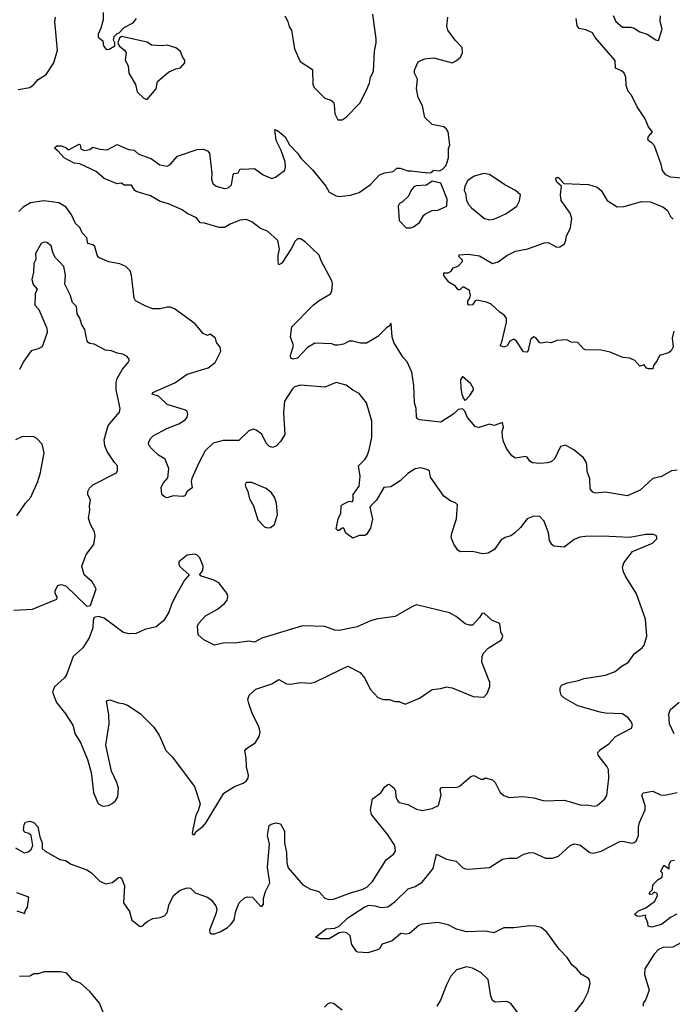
# Model space of a CAD drawing. Extents: x 2133461 to 2293071, y 753526 to 916327.
# Tile 382 of 459: x 2249625 to 2254181, y 857967 to 864837. Entities that reach past the tile are written whole.
import ezdxf

# ---------------------------------------------------------------- set-up
doc = ezdxf.new("R2010")
doc.units = 0

msp = doc.modelspace()

# ---------------------------------------------------------------- linework, layer by layer
at = {"layer": '0CON10XD'}
for points in [[(2249615, 864350), (2249695, 864364.5), (2249725, 864385.7), (2249755, 864419.4), (2249809.2, 864455), (2249863.3, 864535), (2249889.4, 864625), (2249870, 864825), (2249876, 864855)], [(2250208, 864888), (2250207.1, 864835), (2250192.3, 864777.7), (2250173.8, 864735), (2250173.8, 864715), (2250205, 864690), (2250211.2, 864655), (2250225, 864636.7), (2250235, 864630), (2250249.3, 864630.7), (2250290, 864655), (2250290, 864675), (2250280, 864695), (2250285, 864720), (2250305, 864740), (2250320, 864745), (2250355, 864782.5), (2250417.5, 864815), (2250440, 864845)], [(2251475.7, 864865), (2251496, 864825), (2251506.4, 864786.4), (2251522.5, 864765), (2251544, 864634), (2251582.5, 864545), (2251669.7, 864489.7), (2251672.5, 864385), (2251681.2, 864365), (2251755, 864290), (2251797.5, 864275), (2251815, 864262.5), (2251821.2, 864245), (2251825, 864180), (2251845, 864137.5), (2251875, 864138.8), (2251905, 864156), (2252000, 864255), (2252040.8, 864335), (2252066, 864395), (2252073.6, 864436.4), (2252094.2, 864475), (2252102.1, 864617.9), (2252114.2, 864675), (2252114.2, 864704.2), (2252090, 864875)], [(2252358.3, 863781.7), (2252475, 863767.5), (2252495, 863770), (2252515, 863787.5), (2252555, 863782.5), (2252575, 863792.5), (2252597.5, 863815), (2252607.5, 863835), (2252617.7, 863872.3), (2252618, 863935), (2252627.5, 863965), (2252615.7, 864055), (2252604.2, 864074.2), (2252585, 864088.8), (2252505, 864106.7), (2252453.3, 864155), (2252435.8, 864235), (2252405.7, 864295), (2252394.2, 864355.8), (2252403, 864423), (2252382, 864465), (2252380.8, 864485), (2252407.3, 864542.7), (2252450, 864565), (2252515, 864571.2), (2252644.2, 864535.8), (2252675, 864552), (2252701.2, 864575), (2252716, 864605), (2252714.1, 864644.1), (2252665, 864693.3), (2252613.8, 864765), (2252606.7, 864795), (2252613.3, 864855)], [(2254245, 863730.6), (2254168.3, 863738.3), (2254135, 863755.7), (2254112.2, 863785), (2254102.7, 863827.3), (2254056.4, 863956.4), (2254037.9, 863977.9), (2254015, 863991.2), (2254008.8, 864005), (2254015, 864022.5), (2254042.5, 864055), (2254015, 864090), (2253990, 864145), (2253935, 864230), (2253895, 864310), (2253872.5, 864335), (2253858.3, 864378.3), (2253856.2, 864435), (2253844.1, 864464.1), (2253825, 864481.2), (2253785, 864500), (2253782.5, 864552.5), (2253643, 864713), (2253624.3, 864744.3), (2253577, 864767), (2253530, 864775), (2253516.7, 864795), (2253510, 864845)], [(2253767, 864867), (2253786.2, 864825), (2253832.5, 864785), (2253890, 864785)], [(2253890, 864785), (2253915, 864778), (2253955, 864751.4), (2254005.6, 864735.6), (2254065, 864697.5), (2254085, 864692.5), (2254109.7, 864770.3), (2254096, 864825), (2254098, 864865)], [(2250515, 864280), (2250576.7, 864355), (2250587.5, 864405), (2250665, 864470), (2250715, 864493.3), (2250748.3, 864501.7), (2250777.5, 864535), (2250777.5, 864555), (2250763.3, 864573.3), (2250747.5, 864615), (2250715, 864641.2), (2250655, 864658.8), (2250615, 864653.8), (2250545, 864660), (2250515, 864680), (2250335, 864720), (2250321.7, 864708.3), (2250310, 864675), (2250320, 864655), (2250357.5, 864625), (2250367.5, 864605), (2250362.5, 864555), (2250382.5, 864515), (2250386.7, 864465), (2250433.3, 864385), (2250444.2, 864334.2), (2250495, 864287.5), (2250515, 864280)], [(2254215, 861693.8), (2254175, 861690), (2254105, 861649.2), (2254044.4, 861635.6), (2253955.5, 861554.5), (2253865, 861514.3), (2253715, 861540), (2253645, 861534.2), (2253625, 861540), (2253606.2, 861565), (2253605.8, 861634.2), (2253586.9, 861685), (2253584.3, 861734.3), (2253576, 861755), (2253559.5, 861779.5), (2253492.5, 861835), (2253435, 861867.5), (2253400.7, 861859.3), (2253360, 861775), (2253335, 861753.3), (2253310, 861745), (2253255, 861740), (2253205, 861746.2), (2253186.1, 861756.1), (2253167.5, 861785), (2253155, 861790), (2253085, 861776.7), (2253060, 861795), (2253024, 861845), (2253001.4, 861895), (2252994.1, 861925.9), (2252993.8, 861965), (2253002, 861995), (2252995, 862027.5), (2252936.4, 862006.4), (2252905, 862015.7), (2252829.3, 861990.7), (2252805.9, 861995.9), (2252751.2, 862061.2), (2252731.2, 862105), (2252715, 862122.5), (2252685, 862117.5), (2252655, 862086.7), (2252565, 862030), (2252415, 862046.2), (2252402.3, 862052.3), (2252394, 862065), (2252392.9, 862125), (2252381.4, 862165), (2252376.7, 862285), (2252362.7, 862377.3), (2252329.7, 862449.7), (2252301.3, 862481.3), (2252237.5, 862585), (2252224, 862625), (2252218.3, 862718.3), (2252210, 862715), (2252208.3, 862701.7), (2252185, 862687.5), (2252124.3, 862625.7), (2252045, 862581.2), (2252005, 862579.2), (2251947.5, 862595), (2251925, 862594.3), (2251885, 862574.3), (2251845, 862566.2), (2251825, 862566.7), (2251805, 862576), (2251685, 862580), (2251635, 862550), (2251565, 862476), (2251535, 862468), (2251517.5, 862475), (2251516.2, 862495), (2251535.8, 862565), (2251516, 862625), (2251525.8, 862695), (2251675, 862846.7), (2251715, 862878.5), (2251795.4, 862924.6), (2251804.4, 862945.6), (2251809.5, 862995), (2251804.4, 863015), (2251729.2, 863155), (2251716, 863195), (2251618.3, 863288.3), (2251585, 863308), (2251565, 863308), (2251547, 863293), (2251521.2, 863238.8), (2251455, 863137.5), (2251435, 863127.5), (2251428.8, 863145), (2251430, 863195), (2251439.2, 863235), (2251426.8, 863296.8), (2251355, 863360.6), (2251305, 863380), (2251245, 863426.7), (2251205, 863441.9), (2251165, 863439.4), (2251098.1, 863411.9), (2251055, 863386.2), (2251018.3, 863388.3), (2250915, 863418), (2250885, 863418.8), (2250860, 863455), (2250793.3, 863485), (2250760.3, 863510.3), (2250665, 863551.2), (2250605, 863569.2), (2250537.3, 863607.3), (2250439.3, 863639.3), (2250427, 863647), (2250405, 863682.5), (2250353.6, 863683.6), (2250335, 863697.5), (2250305, 863692.5), (2250215, 863728), (2250158.3, 863778.3), (2250045, 863830.8), (2250005, 863837.1), (2249935, 863872.5), (2249892, 863922), (2249873.3, 863935), (2249870, 863945), (2249883.9, 863956.1), (2249915, 863957.5), (2249947.5, 863945), (2249965, 863930), (2250039.3, 863969.3), (2250046.7, 863965), (2250052.5, 863935), (2250075, 863923.3), (2250115, 863932.5), (2250135, 863947.5), (2250185, 863934.2), (2250235, 863929.2), (2250305, 863965.7), (2250385, 863930.6), (2250425, 863925.6), (2250451.7, 863901.7), (2250545, 863866), (2250602.5, 863825), (2250655, 863816), (2250675, 863826.2), (2250727.5, 863885), (2250865, 863930.8), (2250905, 863932.9), (2250935, 863922.5), (2250950, 863905), (2250965.6, 863765.6), (2250964.4, 863725), (2250973.3, 863695), (2250996.2, 863675), (2251055, 863658.5), (2251081.2, 863665), (2251102.9, 863685), (2251115.8, 863754.2), (2251123.3, 863765), (2251151.2, 863768.8), (2251165, 863796), (2251184.4, 863794.4), (2251265, 863799.2), (2251325, 863755.5), (2251385, 863729.4), (2251411.7, 863738.3), (2251474.3, 863785.7), (2251481.2, 863808.8), (2251478.6, 863845), (2251451.4, 863925), (2251415.6, 863995), (2251405, 864070), (2251425, 864063.3), (2251478.7, 864018.7), (2251508.1, 863965), (2251565.3, 863905.3), (2251589.3, 863869.3), (2251670, 863790), (2251761.9, 863675), (2251784.7, 863634.7), (2251835, 863608.1), (2251855, 863604.4), (2251935, 863613.5), (2251995, 863631.9), (2252075, 863688), (2252137.5, 863755), (2252175, 863768.8), (2252231.7, 863778.3), (2252258.3, 863801.7), (2252281.7, 863801.7), (2252335, 863783.3), (2252358.3, 863781.7)], [(2254192, 862665), (2254180, 862615), (2254186, 862555), (2254173.6, 862526.4), (2254155, 862512.5), (2254090, 862495), (2254075, 862460), (2254050, 862425), (2254045, 862400), (2254015, 862400), (2254000, 862405), (2253985, 862430), (2253955, 862420), (2253919.3, 862459.3), (2253885, 862476.2), (2253835, 862480), (2253747, 862517), (2253685, 862531.2), (2253573.6, 862533.6), (2253560.5, 862540.5), (2253520, 862585), (2253475, 862587.5), (2253445, 862603.8), (2253375, 862598.8), (2253335, 862583.3), (2253305, 862586.7), (2253265, 862580), (2253255, 862582.5), (2253227.7, 862617.7), (2253215, 862623.3), (2253190, 862605), (2253175, 862530), (2253165, 862517.5), (2253140.7, 862520.7), (2253093, 862593), (2253075, 862607.5), (2253047, 862593), (2253028.3, 862561.7), (2253005, 862552.5), (2252985, 862560), (2252980, 862565), (2252991.7, 862588.3), (2253023, 862727), (2253022.5, 862755), (2253007.5, 862775), (2252975.5, 862795.5), (2252915, 862852.5), (2252884, 862866), (2252815, 862881.2), (2252803.6, 862876.4), (2252785, 862847.5), (2252760, 862845), (2252752.5, 862855), (2252753.3, 862875), (2252767.5, 862895), (2252772.5, 862915), (2252765, 862947.5), (2252725, 862970), (2252715, 862970), (2252697, 862953), (2252685, 862953.3), (2252667.3, 862977.3), (2252621.2, 863005), (2252585, 863052.5), (2252585, 863070), (2252615, 863070), (2252637, 863083), (2252650, 863105), (2252685, 863117.5), (2252715, 863150), (2252715, 863160), (2252690, 863185), (2252693.6, 863196.4), (2252755, 863200), (2252835, 863190), (2252925, 863136), (2252965, 863147.5), (2253025, 863191.4), (2253085, 863222.9), (2253172.7, 863237.3), (2253285, 863280.8), (2253315, 863282), (2253375, 863250), (2253395, 863252.9), (2253425, 863270), (2253435, 863287.5), (2253442.4, 863327.6), (2253470.5, 863385), (2253479.7, 863449.7), (2253467, 863487), (2253405.7, 863575), (2253399.4, 863615), (2253406.7, 863676.7), (2253375, 863703.3), (2253367.5, 863725), (2253370, 863735), (2253385, 863736.2), (2253423.6, 863693.6), (2253595, 863687.8), (2253655, 863668.6), (2253684, 863645), (2253726, 863575), (2253795, 863532), (2253845, 863534.4), (2253965, 863568.1), (2254025, 863566.9), (2254115, 863532.5), (2254146, 863505), (2254168, 863465), (2254187.5, 863445)], [(2252905, 863440), (2252935, 863444.3), (2253018.3, 863481.7), (2253094.4, 863535.6), (2253115, 863572.5), (2253121.2, 863615), (2253086.2, 863645), (2253011.2, 863685), (2252905, 863758), (2252865, 863764.2), (2252797.5, 863745), (2252752.5, 863715), (2252732.5, 863675), (2252727.5, 863645), (2252736.4, 863626.4), (2252743.3, 863575), (2252760, 863545), (2252780, 863525), (2252870.3, 863450.3), (2252905, 863440)], [(2252355, 863384.2), (2252375, 863390.8), (2252415, 863421.4), (2252445, 863473.3), (2252457.9, 863482.1), (2252504.5, 863505.5), (2252545, 863507.5), (2252606.2, 863535), (2252608, 863585), (2252565, 863697.5), (2252505, 863710), (2252465, 863682.5), (2252393, 863677), (2252375, 863667.5), (2252356.4, 863643.6), (2252340, 863605), (2252295, 863564), (2252276, 863554), (2252266.2, 863535), (2252273.8, 863435), (2252323.3, 863385), (2252355, 863384.2)], [(2253495, 861210), (2253425, 861156), (2253352.5, 861165), (2253340, 861175), (2253324.1, 861204.1), (2253315.8, 861255.8), (2253285, 861337.5), (2253255, 861370), (2253215, 861373.8), (2253166.7, 861355), (2253120, 861295), (2253078.8, 861255), (2253053.3, 861235), (2253015, 861223.8), (2252983.3, 861205), (2252938.7, 861141.3), (2252895, 861116), (2252855, 861110), (2252785, 861126), (2252700, 861125), (2252682.5, 861135), (2252655, 861177.5), (2252638, 861225), (2252642, 861255), (2252674, 861355), (2252681.7, 861451.7), (2252667, 861467), (2252635, 861476.7), (2252585, 861512.5), (2252493.8, 861645), (2252485, 861686.7), (2252475, 861696), (2252425, 861711.2), (2252386.1, 861703.9), (2252335, 861670), (2252280.9, 861619.1), (2252215, 861577.1), (2252167, 861573), (2252115.8, 861484.2), (2252076.2, 861445), (2252070, 861435), (2252087.3, 861352.7), (2252075, 861290), (2252045.8, 861244.2), (2252035, 861237.5), (2251995, 861237.5), (2251950.7, 861220.7), (2251902.5, 861255), (2251888.3, 861288.3), (2251875, 861290), (2251855, 861272.5), (2251845, 861273.3), (2251833.3, 861285), (2251848.8, 861355), (2251866.4, 861393.6), (2251870, 861445), (2251877.5, 861455), (2251925, 861477.5), (2251946.4, 861473.6), (2251952.5, 861485), (2251954, 861525), (2251995, 861583.3), (2252001.3, 861651.3), (2251989.2, 861725), (2252035, 861769.2), (2252051.4, 861795), (2252065.6, 861835), (2252083.5, 861925), (2252082.9, 862035), (2252046.7, 862163.3), (2251995, 862228), (2251951.7, 862251.7), (2251905, 862288.1), (2251835, 862305.8), (2251755, 862272.5), (2251585, 862286.7), (2251543.1, 862275), (2251528.3, 862261.7), (2251474, 862176), (2251466.8, 862095), (2251476.6, 861943.4), (2251446.2, 861895), (2251417, 861863), (2251393, 861853), (2251369.3, 861859.3), (2251345, 861883.3), (2251314.4, 861944.4), (2251275, 861973.3), (2251255, 861980.5), (2251225, 861968.9), (2251155, 861901.1), (2251045, 861901.5), (2250975, 861881.9), (2250920.2, 861829.8), (2250875.7, 861745), (2250826.7, 861635), (2250823.1, 861615), (2250828.1, 861571.9), (2250793.3, 861545), (2250777.5, 861515), (2250765, 861511.2), (2250695.7, 861514.3), (2250655, 861500), (2250635, 861507.5), (2250617.5, 861525), (2250613.3, 861575), (2250628, 861605), (2250658.9, 861641.1), (2250666.7, 861705), (2250640.3, 861770.3), (2250595, 861799.2), (2250550.3, 861840.3), (2250530, 861865), (2250524.3, 861885.7), (2250538, 861915), (2250556.8, 861933.2), (2250653.3, 861985), (2250735, 862017.1), (2250780, 862045), (2250795, 862063.3), (2250799.2, 862085), (2250794.1, 862104.1), (2250782.9, 862112.9), (2250655, 862153.3), (2250595, 862211.2), (2250550, 862225), (2250555, 862236.2), (2250707.6, 862302.4), (2250795, 862363.3), (2250941.4, 862408.6), (2250990, 862445), (2251029.2, 862525), (2251025, 862552.5), (2251000, 862585), (2250992.5, 862615), (2250955, 862642.5), (2250935, 862633.3), (2250905, 862646.7), (2250850, 862715), (2250705, 862820), (2250675, 862831.2), (2250655, 862831.2), (2250605, 862820.8), (2250555, 862819.2), (2250505, 862837.5), (2250433.3, 862875), (2250424.1, 862894.1), (2250406.2, 863055), (2250395.7, 863085.7), (2250365, 863114), (2250325, 863134.2), (2250245, 863148.1), (2250177.6, 863177.6), (2250165.8, 863195), (2250148.6, 863255), (2250135, 863265.8), (2250100.8, 863275), (2250092.9, 863315), (2250060.9, 863350.9), (2250046.1, 863386.1), (2250015.5, 863415.5), (2249987.8, 863475), (2249949.4, 863529.4), (2249899, 863559), (2249794, 863574), (2249701.2, 863558.8), (2249650.2, 863529.8), (2249620.3, 863499.7)], [(2250300, 861675), (2250308.3, 861691.7), (2250308.8, 861725), (2250286.9, 861746.9), (2250236, 861825), (2250218.8, 861865), (2250215.8, 861905), (2250243.6, 862006.4), (2250322.1, 862097.9), (2250325.6, 862125), (2250297.9, 862255), (2250297.8, 862305), (2250306.6, 862333.4), (2250341.7, 862398.3), (2250383.3, 862445), (2250392.5, 862465), (2250375, 862486.7), (2250345, 862503.8), (2250305, 862511.4), (2250265, 862527.5), (2250225, 862531.2), (2250145, 862573.3), (2250115, 862576.7), (2250103.9, 862583.9), (2250096.7, 862595), (2250078.8, 862675), (2250058.3, 862708.3), (2250046, 862755), (2250027.5, 862785), (2250022.5, 862835), (2249994.2, 862865), (2249977.9, 862917.9), (2249940.7, 862990.7), (2249944.3, 863055), (2249932.2, 863115), (2249906.1, 863146.1), (2249876.1, 863176.1), (2249857.8, 863205), (2249845, 863258.8), (2249815, 863282), (2249795, 863285.8), (2249775, 863276.2), (2249736.2, 863205), (2249738, 863165), (2249723.8, 863135), (2249722, 863075), (2249708.8, 863025), (2249720.3, 862990.3), (2249746.1, 862956.1), (2249733.3, 862925), (2249731.2, 862845), (2249758.8, 862815), (2249814.2, 862685), (2249816.2, 862655), (2249782.5, 862555), (2249755, 862540), (2249705, 862527.5), (2249654, 862455), (2249623, 862397)], [(2252735, 862180), (2252766.7, 862215), (2252793.3, 862255), (2252793.8, 862265), (2252775, 862296), (2252715, 862346.7), (2252702, 862325), (2252704.2, 862265), (2252711.2, 862225), (2252723, 862193), (2252735, 862180)], [(2249604.2, 861375.8), (2249666.2, 861463.8), (2249703.3, 861505), (2249752, 861615), (2249771.2, 861678.8), (2249795.9, 861815.9), (2249781.2, 861875), (2249745, 861916.2), (2249725, 861926), (2249645, 861930), (2249595, 861906.7)], [(2249585, 860716.2), (2249715, 860724), (2249885, 860793.3), (2249886.2, 860805), (2249872, 860835), (2249872, 860855), (2249890.5, 860889.5), (2249912.5, 860897.5), (2249947, 860887), (2250095, 860746.2), (2250119.3, 860750.7), (2250158, 860865), (2250131.2, 860915), (2250075, 860963.3), (2250058, 861025), (2250089.2, 861105), (2250142.5, 861175), (2250152.5, 861235), (2250147.5, 861265), (2250118.8, 861315), (2250105, 861360), (2250115.8, 861414.2), (2250112.9, 861445), (2250120, 861485), (2250100.8, 861525), (2250100, 861545), (2250112.1, 861567.9), (2250135, 861591.2), (2250300, 861675)], [(2251355, 861292.5), (2251375, 861294), (2251403.8, 861315), (2251425.8, 861385), (2251418, 861465), (2251404, 861505), (2251382, 861535), (2251346.4, 861566.4), (2251245, 861608), (2251205, 861607.5), (2251200, 861595), (2251204, 861575), (2251218, 861545), (2251230, 861495), (2251257.5, 861445), (2251286.7, 861346.7), (2251335, 861299.2), (2251355, 861292.5)], [(2249595, 859060), (2249656.4, 859023.6), (2249685, 859031.2), (2249705, 859048), (2249717.5, 859075), (2249704.3, 859145), (2249688.9, 859158.9), (2249657.7, 859167.7), (2249652, 859185), (2249657, 859223), (2249665, 859237.5), (2249695, 859245.7), (2249725, 859235.7), (2249752.9, 859205), (2249765.8, 859135), (2249781.9, 859095), (2249782.9, 859055), (2249802, 859035), (2249905, 858978), (2249945, 858970), (2249985, 858944.4), (2250093.8, 858905), (2250127.5, 858885), (2250185, 858826.9), (2250225, 858807.5), (2250273, 858817), (2250315, 858851.2), (2250325, 858853.3), (2250335, 858846.7), (2250357.5, 858795), (2250348.8, 858675), (2250390.8, 858615), (2250408.1, 858555), (2250465, 858510.4), (2250485, 858514.6), (2250499.2, 858530.8), (2250514.3, 858545.7), (2250555, 858566), (2250606.7, 858573.3), (2250635.8, 858585), (2250653.6, 858606.4), (2250668.9, 858665), (2250702.2, 858727.8), (2250745, 858764), (2250795, 858780), (2250817.3, 858777.3), (2250850, 858745), (2250935, 858715.8), (2250965, 858693.8), (2250993.8, 858655), (2251000.5, 858630.5), (2250997.5, 858605), (2250950, 858485), (2250952.5, 858465), (2250965, 858458.8), (2250985, 858459.2), (2251030, 858475), (2251075, 858502.5), (2251099.2, 858525), (2251122.1, 858557.9), (2251133.2, 858616.8), (2251156.2, 858675), (2251195, 858710), (2251215, 858716.7), (2251250, 858715), (2251305, 858652.5), (2251318.3, 858651.7), (2251326.2, 858665), (2251327.1, 858705), (2251340, 858755), (2251371.2, 858815), (2251355.7, 858925), (2251370, 859085), (2251353.8, 859145), (2251367.5, 859215), (2251380, 859225), (2251416.4, 859233.6), (2251446.8, 859226.8), (2251473.3, 859175), (2251472.5, 859095), (2251487.7, 859027.7), (2251489.2, 858955), (2251500.3, 858920.3), (2251600.9, 858800.9), (2251655, 858771.4), (2251713.3, 858755), (2251755, 858708), (2251785, 858699.2), (2251815, 858701.4), (2251941.5, 858748.5), (2252015, 858767.9), (2252048.6, 858785), (2252088.5, 858825), (2252183.5, 858975), (2252234.6, 859015.4), (2252247.5, 859035), (2252242.9, 859075), (2252195, 859150), (2252080.7, 859290.7), (2252073.3, 859325), (2252087.9, 859402.1), (2252146.6, 859443.4), (2252173.8, 859485), (2252195, 859500), (2252205, 859502.5), (2252238.8, 859475), (2252248, 859455), (2252250, 859415), (2252265, 859383.8), (2252275.9, 859375.9), (2252335, 859360.8), (2252395, 859328.1), (2252435, 859318.6), (2252505, 859334.3), (2252548.8, 859355), (2252566.1, 859426.1), (2252560, 859465), (2252569.3, 859480.7), (2252675, 859481.4), (2252693, 859487), (2252775, 859557.5), (2252795, 859564.2), (2252845, 859538.8), (2252861.7, 859538.3), (2252875, 859547.5), (2252925, 859534), (2252944, 859515), (2252978.8, 859445), (2253005, 859424), (2253040.9, 859410.9), (2253135, 859418.1), (2253215, 859407.8), (2253285, 859386.9), (2253425, 859390.6), (2253477.5, 859377.5), (2253543.6, 859356.4), (2253585, 859360), (2253635, 859349.2), (2253656.2, 859355), (2253709.3, 859400.7), (2253722.5, 859425), (2253738.5, 859545), (2253735.4, 859605), (2253726.9, 859625), (2253663.8, 859705), (2253661.2, 859725), (2253678.8, 859745), (2253738.6, 859785), (2253783.7, 859836.3), (2253895.7, 859894.3), (2253902, 859915), (2253896, 859935), (2253873.3, 859965), (2253833.2, 859993.2), (2253715, 859999.2), (2253676.7, 860006.7), (2253520.4, 860050.4), (2253422.5, 860105), (2253405.8, 860125), (2253397, 860153), (2253397.5, 860175), (2253407, 860193), (2253448.8, 860211.2), (2253525, 860225.7), (2253565, 860240), (2253715, 860264.6), (2253781.4, 860288.6), (2253824.6, 860325.4), (2253875.8, 860355), (2253915, 860412), (2253971.2, 860455), (2253985, 860473.3), (2254002.5, 860535), (2253992.5, 860655), (2253931.7, 860831.7), (2253853.9, 860953.9), (2253838.8, 860985), (2253833.8, 861015), (2253843, 861047), (2253903, 861127), (2254042.5, 861185), (2254072.5, 861215), (2254072.5, 861225), (2254070, 861235), (2254050, 861245), (2253996.1, 861246.1), (2253885, 861224), (2253694.1, 861234.1), (2253575, 861232), (2253535, 861226.7), (2253495, 861210)], [(2250835, 859150), (2250845, 859152.5), (2250857, 859173), (2250905, 859210), (2250926.2, 859235), (2251049.1, 859440.9), (2251125, 859488.1), (2251185, 859509.2), (2251205.5, 859524.5), (2251219.2, 859545), (2251221.4, 859565), (2251208.9, 859625), (2251206.7, 859686.7), (2251195.7, 859735), (2251205, 859750), (2251270, 859795), (2251295.8, 859835), (2251302.9, 859865), (2251294.2, 859905), (2251250.9, 859990.9), (2251223.8, 860065), (2251217.5, 860095), (2251227.5, 860125), (2251273.9, 860166.1), (2251385, 860203.3), (2251435, 860233.3), (2251487, 860203), (2251515, 860200), (2251585, 860212), (2251655, 860208), (2251685, 860216), (2251865.8, 860304.2), (2251915, 860326), (2252002.4, 860282.4), (2252032.5, 860245), (2252073.4, 860163.4), (2252125, 860108.8), (2252165, 860093.8), (2252205, 860093.3), (2252245, 860080), (2252275, 860080), (2252315, 860061.2), (2252415, 860104.2), (2252505, 860163.8), (2252565, 860170), (2252605, 860182), (2252645, 860176), (2252790, 860115), (2252865, 860111.2), (2252888, 860135), (2252906.2, 860185), (2252906.4, 860213.6), (2252851.4, 860355), (2252852.5, 860395), (2252863.5, 860416.5), (2252895, 860451.2), (2252989.3, 860510.7), (2252997.5, 860535), (2252982.5, 860565), (2252977.5, 860625), (2252922.5, 860645), (2252870, 860695), (2252854.1, 860695.9), (2252833.8, 860665), (2252785, 860613.8), (2252765, 860612), (2252735, 860622), (2252673, 860673), (2252625, 860698), (2252395, 860753.8), (2252366.4, 860743.6), (2252245, 860672), (2252125, 860656), (2252075, 860642), (2251979.7, 860600.3), (2251855, 860574.3), (2251825, 860578.6), (2251755, 860604), (2251598.3, 860608.3), (2251315, 860522.5), (2251265, 860494.2), (2251225, 860501.2), (2251125, 860486.9), (2251055, 860490), (2250985, 860473.8), (2250909.7, 860509.7), (2250871.2, 860545), (2250866.2, 860605), (2250875, 860627.5), (2250922.1, 860677.9), (2251005, 860723.8), (2251055, 860763.8), (2251073, 860787), (2251077.5, 860815), (2251070.8, 860835), (2251015, 860906.9), (2250975, 860928.2), (2250892.5, 860955), (2250880, 860965), (2250904.2, 860995), (2250906.5, 861025), (2250881.7, 861081.7), (2250862.3, 861102.3), (2250845, 861108.8), (2250795, 861101.2), (2250736, 861055), (2250735.8, 861035), (2250745, 861018.8), (2250807, 860963), (2250774.5, 860925.5), (2250724, 860835), (2250687, 860763), (2250665.6, 860704.4), (2250631.2, 860645), (2250578.9, 860601.1), (2250497.9, 860582.1), (2250437.5, 860555), (2250385, 860552.2), (2250344.7, 860564.7), (2250215, 860661.4), (2250175, 860674), (2250145, 860666.7), (2250137.1, 860645), (2250135.5, 860594.5), (2250110, 860525), (2250066.2, 860455), (2249998.8, 860395), (2249952, 860265), (2249938, 860245), (2249868.7, 860181.3), (2249854.3, 860145), (2249883, 860073), (2249944.2, 859995), (2249995.5, 859915.5), (2250013.2, 859853.2), (2250050.8, 859795), (2250097.5, 859675), (2250124, 859585), (2250140, 859445), (2250165, 859382.5), (2250176.1, 859366.1), (2250205, 859350), (2250245, 859353.8), (2250271.2, 859368.8), (2250293.9, 859386.1), (2250311.2, 859415), (2250314, 859475), (2250304, 859515), (2250266, 859595), (2250226, 859775), (2250250, 859925), (2250248, 859985), (2250230, 860085), (2250255, 860092.5), (2250315, 860070), (2250345, 860066.7), (2250377.5, 860055), (2250465, 859996.7), (2250561.7, 859901.7), (2250598.8, 859845), (2250645, 859737.5), (2250688.8, 859695), (2250845, 859487.5), (2250883.8, 859365), (2250871.7, 859318.3), (2250853.6, 859286.4), (2250833, 859187), (2250828.3, 859158.3), (2250835, 859150)], [(2254193.5, 859855), (2254160, 859925), (2254156.2, 859995), (2254168, 860025), (2254228.9, 860075)], [(2253433.8, 857823.8), (2253559.2, 857985), (2253593.3, 858055), (2253607.3, 858112.7), (2253603.3, 858135), (2253595, 858146.7), (2253545, 858176.7), (2253513.8, 858215), (2253480.8, 858240.8), (2253445.6, 858295), (2253391.1, 858351.1), (2253305, 858470.8), (2253265, 858502.5), (2253225, 858512.5), (2253185, 858514.4), (2253075, 858500.6), (2253005, 858501.4), (2252933.7, 858466.3), (2252876.8, 858476.8), (2252745, 858473.1), (2252675, 858492.5), (2252615, 858522.2), (2252545, 858538.1), (2252435, 858525.7), (2252412.4, 858517.6), (2252345, 858462), (2252325, 858456.2), (2252285, 858461.2), (2252225, 858411.1), (2252155, 858386.2), (2252136.2, 858355), (2252123, 858347), (2252055, 858325.8), (2251985, 858332), (2251975, 858336.7), (2251942.5, 858385), (2251932, 858445), (2251908.8, 858465), (2251885, 858469.6), (2251854.6, 858465.4), (2251785, 858424.3), (2251724.5, 858424.5), (2251690, 858435), (2251765, 858494), (2251825, 858499.4), (2251855, 858511.5), (2251915, 858571.4), (2252035, 858648.5), (2252065, 858658.8), (2252105.3, 858655.3), (2252145, 858642.5), (2252195, 858648.6), (2252245.3, 858684.7), (2252337.7, 858772.3), (2252385, 858789.2), (2252435, 858818.9), (2252510.9, 858915), (2252535, 859016), (2252605, 858980.8), (2252672.5, 858965), (2252715, 858922), (2252735, 858912), (2252755, 858910.8), (2252905, 858921.4), (2252995, 858980), (2253035, 858987.7), (2253095, 858987.8), (2253145, 859015.6), (2253185, 859025.8), (2253215, 859024), (2253295, 858988), (2253345, 858986), (2253385, 859001.2), (2253467.5, 859075), (2253495, 859086.7), (2253535, 859080), (2253605, 859025.8), (2253627.6, 859022.4), (2253685, 859036.4), (2253815, 859103.1), (2253835, 859105.6), (2253895, 859091.9), (2253915, 859095.7), (2253927.1, 859105), (2253943.8, 859145), (2253944, 859204), (2253951.6, 859235), (2253991.8, 859325), (2253991.1, 859355), (2253966.7, 859425), (2253976.4, 859443.6), (2254045, 859453.8), (2254098.7, 859428.7), (2254125, 859425.6), (2254215, 859445.7)], [(2254212.6, 858597.4), (2254167.8, 858572.2), (2254105, 858524), (2254035, 858506.7), (2254013, 858513), (2254010, 858535), (2253992.5, 858575), (2253995, 858590), (2253955, 858580), (2253935, 858582.5), (2253917.5, 858595), (2253945, 858618.8), (2253995, 858640), (2254055.7, 858684.3), (2254077.5, 858725), (2254075, 858740), (2254055, 858750), (2254040, 858735), (2254025, 858732.5), (2254020, 858745), (2254041.7, 858768.3), (2254045, 858800), (2254080.7, 858839.3), (2254110, 858855), (2254111.7, 858881.7), (2254100, 858895), (2254121.7, 858938.3), (2254158.3, 858911.7), (2254158.3, 858941.7), (2254170.7, 858969.3), (2254195, 858973.3)], [(2249605, 858618.8), (2249660, 858600), (2249663, 858617), (2249680, 858645), (2249690, 858715), (2249605, 858744.2)], [(2254465.7, 857965), (2254459.5, 857995), (2254462.1, 858035), (2254476.8, 858095), (2254459.7, 858205), (2254494.7, 858325), (2254493.1, 858405), (2254472.5, 858462.5), (2254454.5, 858484.5), (2254405, 858515.8), (2254365, 858515.7), (2254329.8, 858490.2), (2254295.6, 858435), (2254275, 858415.6), (2254185, 858365.6), (2254115, 858364.6), (2254085, 858350.9), (2254055, 858316.4), (2253987.8, 858215), (2253986.4, 858175), (2254018.1, 858065), (2253992.7, 857997.3), (2253976.2, 857975), (2253976.1, 857953.9)], [(2250226.2, 857865), (2250181.2, 857975), (2250115.7, 858055.7), (2250050, 858115), (2249995, 858136.2), (2249953.3, 858185), (2249910, 858195), (2249795, 858192.9), (2249755, 858180), (2249725, 858179.2), (2249695, 858164.2), (2249625, 858160.6)], [(2253103.8, 857905), (2253053.6, 857973.6), (2253025, 857987.5), (2252945, 857981.2), (2252925, 857993.8), (2252912.9, 858025), (2252895, 858141.2), (2252845, 858188.8), (2252785, 858220), (2252745, 858229.4), (2252675, 858207.5), (2252635, 858163.3), (2252605, 858103.3), (2252562.7, 857997.3), (2252535.8, 857954.2)], [(2251875.4, 857925.4), (2251815, 857972.5), (2251795, 857976.7), (2251775, 857970), (2251752.3, 857947.7)]]:
    msp.add_lwpolyline(points, dxfattribs=at)

doc.saveas('drawing.dxf')
